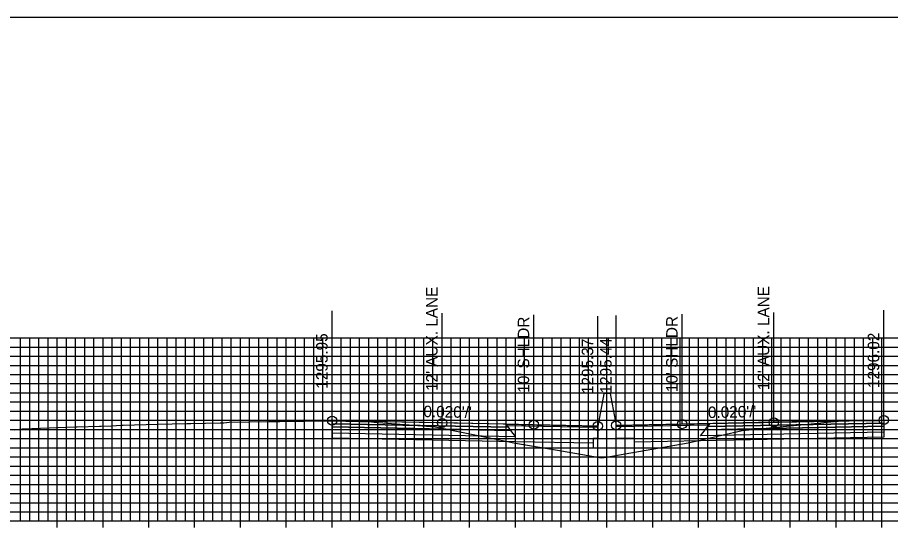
# Model space of a CAD drawing. Extents: x 674939 to 678919, y 750652 to 765176.
# Drawn here: x 678674.2 to 678769.5, y 754766.5 to 754822.6 of the extents above; entities that cross this region are included whole.
import ezdxf

# ---------------------------------------------------------------- set-up
doc = ezdxf.new("R2010")
doc.units = 0
for name, color, linetype in [('Level 10', 7, 'Continuous'), ('Level 17', 7, 'Continuous'), ('Level 18', 7, 'Continuous'), ('Level 19', 7, 'Continuous'), ('Level 20', 7, 'Continuous'), ('Level 22', 7, 'Continuous'), ('Level 23', 7, 'Continuous'), ('Level 4', 7, 'Continuous'), ('Level 8', 7, 'Continuous')]:
    doc.layers.add(name, color=color, linetype=linetype)

msp = doc.modelspace()

# ---------------------------------------------------------------- linework, layer by layer
at = {"layer": 'Level 10'}
msp.add_lwpolyline([(678673.822, 754777.515), (678674.717, 754777.621), (678674.834, 754777.627), (678680.482, 754777.841), (678680.717, 754777.848), (678683.164, 754777.905), (678683.328, 754777.908), (678684.458, 754777.947), (678684.517, 754777.949), (678684.545, 754777.951), (678684.995, 754777.978), (678685.003, 754777.978), (678685.493, 754778.007), (678685.729, 754778.013), (678689.494, 754778.126), (678692.692, 754778.194), (678693.13, 754778.202), (678696.329, 754778.272), (678696.705, 754778.266), (678696.729, 754778.268), (678697.294, 754778.33), (678701.62, 754778.401), (678702.084, 754778.41), (678702.836, 754778.433), (678708.316, 754778.499), (678708.544, 754778.502), (678708.555, 754778.502), (678708.717, 754778.504), (678710.034, 754778.461), (678710.117, 754778.457), (678710.153, 754778.458), (678711.47, 754778.434), (678711.579, 754778.431), (678712.519, 754778.401), (678712.552, 754778.408), (678713.138, 754778.362), (678719.773, 754777.853), (678726.444, 754776.495), (678728.556, 754776.066), (678733.582, 754775.201), (678737.922, 754774.453), (678738.209, 754774.503), (678747.378, 754776.088), (678748.831, 754776.431), (678753.283, 754777.441), (678758.117, 754777.916), (678760.47, 754778.144), (678762.207, 754778.311), (678764.528, 754778.541), (678764.673, 754778.504), (678764.797, 754778.474), (678766.335, 754778.512), (678766.937, 754778.526), (678767.776, 754778.535), (678768.258, 754778.544), (678768.677, 754778.562), (678768.738, 754778.573), (678768.741, 754778.573), (678769.16, 754778.591), (678771.537, 754778.546)], dxfattribs=at)
at = {"layer": 'Level 17'}
for points in [[(678738.203, 754781.422), (678737.533, 754777.922)], [(678738.863, 754781.489), (678738.863, 754781.489), (678738.203, 754781.489), (678738.203, 754781.422)], [(678738.863, 754781.489), (678739.533, 754777.989)], [(678737.533, 754777.922), (678737.533, 754776.547), (678737.033, 754776.547), (678737.033, 754775.547), (678741.533, 754775.547), (678741.533, 754776.547), (678739.533, 754776.547), (678739.533, 754777.989)]]:
    msp.add_lwpolyline(points, dxfattribs=at)
at = {"layer": 'Level 18'}
for points in [[(678737.533, 754777.922), (678730.544, 754778.062), (678720.544, 754778.262), (678708.544, 754778.502)], [(678768.741, 754778.573), (678756.741, 754778.333), (678746.741, 754778.133), (678739.533, 754777.989)]]:
    msp.add_lwpolyline(points, dxfattribs=at)
for points in [[(678708.544, 754778.502), (678708.544, 754778.172), (678727.794, 754777.787), (678727.544, 754778.122)], [(678768.741, 754778.573), (678768.741, 754778.243), (678749.491, 754777.858), (678749.741, 754778.193)], [(678727.544, 754778.122), (678737.533, 754777.922), (678737.537, 754777.764), (678727.663, 754777.962)], [(678749.622, 754778.033), (678739.533, 754777.832), (678739.533, 754777.989), (678749.741, 754778.193)]]:
    msp.add_lwpolyline(points, close=True, dxfattribs=at)
at = {"layer": 'Level 19'}
for points in [[(678768.741, 754778.243), (678768.741, 754777.913), (678749.241, 754777.523), (678749.491, 754777.858)], [(678708.544, 754778.172), (678708.544, 754777.842), (678728.044, 754777.452), (678727.794, 754777.787)], [(678708.544, 754777.842), (678708.544, 754777.182), (678728.544, 754776.782), (678728.044, 754777.452)], [(678768.741, 754777.913), (678768.741, 754777.253), (678748.741, 754776.853), (678749.241, 754777.523)]]:
    msp.add_lwpolyline(points, close=True, dxfattribs=at)
for points in [[(678708.544, 754777.182), (678708.544, 754776.642), (678728.544, 754776.242), (678737.033, 754776.072)], [(678768.741, 754777.253), (678768.741, 754776.713), (678748.741, 754776.313), (678741.533, 754776.169)]]:
    msp.add_lwpolyline(points, dxfattribs=at)
at = {"layer": 'Level 20'}
for p, q in [((678638.533, 754787.551), (678838.533, 754787.551)), ((678674.533, 754767.551), (678674.533, 754787.551)), ((678675.533, 754767.551), (678675.533, 754787.551)), ((678676.533, 754767.551), (678676.533, 754787.551)), ((678677.533, 754767.551), (678677.533, 754787.551)), ((678678.533, 754767.551), (678678.533, 754787.551)), ((678679.533, 754767.551), (678679.533, 754787.551)), ((678680.533, 754767.551), (678680.533, 754787.551)), ((678681.533, 754767.551), (678681.533, 754787.551)), ((678682.533, 754767.551), (678682.533, 754787.551)), ((678683.533, 754767.551), (678683.533, 754787.551)), ((678684.533, 754767.551), (678684.533, 754787.551)), ((678685.533, 754767.551), (678685.533, 754787.551)), ((678686.533, 754767.551), (678686.533, 754787.551)), ((678687.533, 754767.551), (678687.533, 754787.551)), ((678688.533, 754767.551), (678688.533, 754787.551)), ((678689.533, 754767.551), (678689.533, 754787.551)), ((678690.533, 754767.551), (678690.533, 754787.551)), ((678691.533, 754767.551), (678691.533, 754787.551)), ((678692.533, 754767.551), (678692.533, 754787.551)), ((678693.533, 754767.551), (678693.533, 754787.551)), ((678694.533, 754767.551), (678694.533, 754787.551)), ((678695.533, 754767.551), (678695.533, 754787.551)), ((678696.533, 754767.551), (678696.533, 754787.551)), ((678697.533, 754767.551), (678697.533, 754787.551)), ((678698.533, 754767.551), (678698.533, 754787.551)), ((678699.533, 754767.551), (678699.533, 754787.551)), ((678700.533, 754767.551), (678700.533, 754787.551)), ((678701.533, 754767.551), (678701.533, 754787.551)), ((678702.533, 754767.551), (678702.533, 754787.551)), ((678703.533, 754767.551), (678703.533, 754787.551)), ((678704.533, 754767.551), (678704.533, 754787.551)), ((678705.533, 754767.551), (678705.533, 754787.551)), ((678706.533, 754767.551), (678706.533, 754787.551)), ((678707.533, 754767.551), (678707.533, 754787.551)), ((678708.533, 754767.551), (678708.533, 754787.551)), ((678709.533, 754767.551), (678709.533, 754787.551)), ((678710.533, 754767.551), (678710.533, 754787.551)), ((678711.533, 754767.551), (678711.533, 754787.551)), ((678712.533, 754767.551), (678712.533, 754787.551)), ((678713.533, 754767.551), (678713.533, 754787.551)), ((678714.533, 754767.551), (678714.533, 754787.551)), ((678715.533, 754767.551), (678715.533, 754787.551)), ((678716.533, 754767.551), (678716.533, 754787.551)), ((678717.533, 754767.551), (678717.533, 754787.551)), ((678718.533, 754767.551), (678718.533, 754787.551)), ((678719.533, 754767.551), (678719.533, 754787.551)), ((678720.533, 754767.551), (678720.533, 754787.551)), ((678721.533, 754767.551), (678721.533, 754787.551)), ((678722.533, 754767.551), (678722.533, 754787.551)), ((678723.533, 754767.551), (678723.533, 754787.551)), ((678724.533, 754767.551), (678724.533, 754787.551)), ((678725.533, 754767.551), (678725.533, 754787.551)), ((678726.533, 754767.551), (678726.533, 754787.551)), ((678727.533, 754767.551), (678727.533, 754787.551)), ((678728.533, 754767.551), (678728.533, 754787.551)), ((678729.533, 754767.551), (678729.533, 754787.551)), ((678730.533, 754767.551), (678730.533, 754787.551)), ((678731.533, 754767.551), (678731.533, 754787.551)), ((678732.533, 754767.551), (678732.533, 754787.551)), ((678733.533, 754767.551), (678733.533, 754787.551)), ((678734.533, 754767.551), (678734.533, 754787.551)), ((678735.533, 754767.551), (678735.533, 754787.551)), ((678736.533, 754767.551), (678736.533, 754787.551)), ((678737.533, 754767.551), (678737.533, 754787.551)), ((678738.533, 754767.551), (678738.533, 754787.551)), ((678739.533, 754767.551), (678739.533, 754787.551)), ((678740.533, 754767.551), (678740.533, 754787.551)), ((678741.533, 754767.551), (678741.533, 754787.551)), ((678742.533, 754767.551), (678742.533, 754787.551)), ((678743.533, 754767.551), (678743.533, 754787.551)), ((678744.533, 754767.551), (678744.533, 754787.551)), ((678745.533, 754767.551), (678745.533, 754787.551)), ((678746.533, 754767.551), (678746.533, 754787.551)), ((678747.533, 754767.551), (678747.533, 754787.551)), ((678748.533, 754767.551), (678748.533, 754787.551)), ((678749.533, 754767.551), (678749.533, 754787.551)), ((678750.533, 754767.551), (678750.533, 754787.551)), ((678751.533, 754767.551), (678751.533, 754787.551)), ((678752.533, 754767.551), (678752.533, 754787.551)), ((678753.533, 754767.551), (678753.533, 754787.551)), ((678754.533, 754767.551), (678754.533, 754787.551)), ((678755.533, 754767.551), (678755.533, 754787.551)), ((678756.533, 754767.551), (678756.533, 754787.551)), ((678757.533, 754767.551), (678757.533, 754787.551)), ((678758.533, 754767.551), (678758.533, 754787.551)), ((678759.533, 754767.551), (678759.533, 754787.551)), ((678760.533, 754767.551), (678760.533, 754787.551)), ((678761.533, 754767.551), (678761.533, 754787.551)), ((678762.533, 754767.551), (678762.533, 754787.551)), ((678763.533, 754767.551), (678763.533, 754787.551)), ((678764.533, 754767.551), (678764.533, 754787.551)), ((678765.533, 754767.551), (678765.533, 754787.551)), ((678766.533, 754767.551), (678766.533, 754787.551)), ((678767.533, 754767.551), (678767.533, 754787.551)), ((678768.533, 754767.551), (678768.533, 754787.551)), ((678638.533, 754786.551), (678838.533, 754786.551)), ((678638.533, 754785.551), (678838.533, 754785.551)), ((678638.533, 754784.551), (678838.533, 754784.551)), ((678638.533, 754783.551), (678838.533, 754783.551)), ((678638.533, 754782.551), (678838.533, 754782.551)), ((678638.533, 754781.551), (678838.533, 754781.551)), ((678638.533, 754780.551), (678838.533, 754780.551)), ((678638.533, 754779.551), (678838.533, 754779.551)), ((678638.533, 754778.551), (678838.533, 754778.551)), ((678638.533, 754777.551), (678838.533, 754777.551)), ((678638.533, 754776.551), (678838.533, 754776.551)), ((678638.533, 754775.551), (678838.533, 754775.551)), ((678638.533, 754774.551), (678838.533, 754774.551)), ((678638.533, 754773.551), (678838.533, 754773.551)), ((678638.533, 754772.551), (678838.533, 754772.551)), ((678638.533, 754771.551), (678838.533, 754771.551)), ((678638.533, 754770.551), (678838.533, 754770.551)), ((678638.533, 754769.551), (678838.533, 754769.551)), ((678638.533, 754768.551), (678838.533, 754768.551)), ((678638.533, 754767.551), (678838.533, 754767.551))]:
    msp.add_line(p, q, dxfattribs=at)
at = {"layer": 'Level 23'}
for p, q in [((678708.544, 754778.502), (678708.544, 754790.502)), ((678720.544, 754778.262), (678720.544, 754790.262)), ((678730.544, 754778.062), (678730.544, 754790.062)), ((678737.533, 754777.922), (678737.533, 754789.922)), ((678739.533, 754777.989), (678739.533, 754789.989)), ((678746.741, 754778.133), (678746.741, 754790.133)), ((678756.741, 754778.333), (678756.741, 754790.333)), ((678768.741, 754778.573), (678768.741, 754790.573))]:
    msp.add_line(p, q, dxfattribs=at)
at = {"layer": 'Level 4'}
msp.add_lwpolyline([(678578.533, 754602.551), (678918.533, 754602.551), (678918.533, 754822.551), (678578.533, 754822.551)], close=True, dxfattribs=at)
for centre in [(678708.544, 754778.502), (678720.544, 754778.262), (678730.544, 754778.062), (678737.533, 754777.922), (678739.533, 754777.989), (678746.741, 754778.133), (678756.741, 754778.333), (678768.741, 754778.573)]:
    msp.add_circle(centre, 0.5, dxfattribs=at)
at = {"layer": 'Level 8'}
for p, q in [((678678.533, 754766.851), (678678.533, 754768.251)), ((678683.533, 754766.851), (678683.533, 754768.251)), ((678688.533, 754766.851), (678688.533, 754768.251)), ((678693.533, 754766.851), (678693.533, 754768.251)), ((678698.533, 754766.851), (678698.533, 754768.251)), ((678703.533, 754766.851), (678703.533, 754768.251)), ((678708.533, 754766.851), (678708.533, 754768.251)), ((678713.533, 754766.851), (678713.533, 754768.251)), ((678718.533, 754766.851), (678718.533, 754768.251)), ((678723.533, 754766.851), (678723.533, 754768.251)), ((678728.533, 754766.851), (678728.533, 754768.251)), ((678733.533, 754766.851), (678733.533, 754768.251)), ((678738.533, 754766.851), (678738.533, 754768.251)), ((678743.533, 754766.851), (678743.533, 754768.251)), ((678748.533, 754766.851), (678748.533, 754768.251)), ((678753.533, 754766.851), (678753.533, 754768.251)), ((678758.533, 754766.851), (678758.533, 754768.251)), ((678763.533, 754766.851), (678763.533, 754768.251)), ((678768.533, 754766.851), (678768.533, 754768.251)), ((678638.533, 754767.551), (678838.533, 754767.551))]:
    msp.add_line(p, q, dxfattribs=at)

# ---------------------------------------------------------------- texts
at = {"layer": 'Level 22'}
for rotation, p in [(358.85424, (678718.488, 754778.903)), (1.14576, (678749.563, 754778.789))]:
    msp.add_text("0.020'/'", height=1.25, rotation=rotation, dxfattribs=at).set_placement(p)
at = {"layer": 'Level 23'}
for s, p in [("12' AUX. LANE", (678720.044, 754781.762)), ("12' AUX. LANE", (678756.241, 754781.833)), ("10' SHLDR", (678730.044, 754781.562)), ("10' SHLDR", (678746.241, 754781.633)), ('1295.95', (678708.044, 754782.002)), ('1296.02', (678768.241, 754782.073)), ('1295.37', (678737.033, 754781.422)), ('1295.44', (678739.033, 754781.489))]:
    msp.add_text(s, height=1.25, rotation=90, dxfattribs=at).set_placement(p)

doc.saveas('drawing.dxf')
